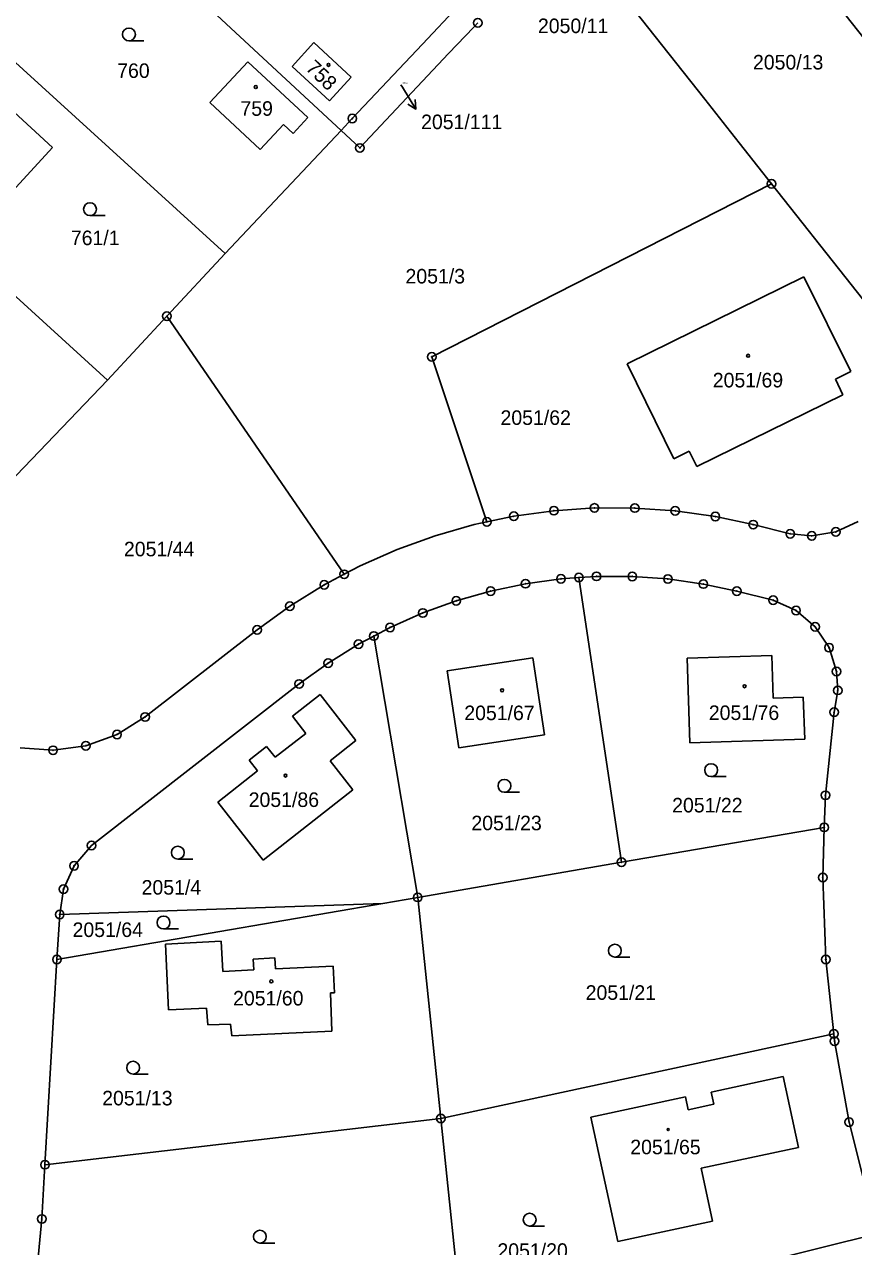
# Model space of a CAD drawing. Extents: x -736345 to -729997, y -1130177 to -1122501.
# Drawn here: x -732963.2 to -732866.4, y -1128105.2 to -1127962.5 of the extents above; entities that cross this region are included whole.
import ezdxf

# ---------------------------------------------------------------- set-up
doc = ezdxf.new("R2010")
doc.units = 0
for name, color, linetype in [('Vrstva 1', 7, 'Continuous'), ('Vrstva 16', 7, 'Continuous'), ('Vrstva 18', 7, 'Continuous'), ('Vrstva 19', 7, 'Continuous'), ('Vrstva 25', 7, 'Continuous')]:
    doc.layers.add(name, color=color, linetype=linetype)

msp = doc.modelspace()

# ---------------------------------------------------------------- linework, layer by layer
at = {"layer": 'Vrstva 1'}
for points in [[(-732955.24, -1127947.91), (-732926.26, -1127974.85)], [(-732883.79, -1127971.19), (-732899.54, -1127951.25)], [(-732872.04, -1127955.41), (-732855.14, -1127976.79)], [(-732916.76, -1127964.75), (-732912.51, -1127960.23)], [(-732910.76, -1127962.76), (-732910.3, -1127962.26)], [(-732939.78, -1127989.21), (-732969.11, -1127962.53)], [(-732913.71, -1127965.87), (-732910.76, -1127962.76)], [(-732929.44, -1127964.57), (-732931.98, -1127967.36)], [(-732925.07, -1127968.63), (-732929.44, -1127964.57)], [(-732924.95, -1127973.45), (-732916.76, -1127964.75)], [(-732924.06, -1127976.89), (-732913.71, -1127965.87)], [(-732937.13, -1127966.81), (-732941.58, -1127971.58)], [(-732930.13, -1127973.33), (-732937.13, -1127966.81)], [(-732931.98, -1127967.36), (-732927.6, -1127971.38)], [(-732927.6, -1127971.38), (-732925.07, -1127968.63)], [(-732966.97, -1127970.4), (-732959.97, -1127976.82)], [(-732941.58, -1127971.58), (-732935.7, -1127977.07)], [(-732883.79, -1127971.19), (-732880.78, -1127975.01)], [(-732931.86, -1127975.19), (-732930.13, -1127973.33)], [(-732926.26, -1127974.85), (-732924.95, -1127973.45)], [(-732926.26, -1127974.85), (-732939.78, -1127989.21)], [(-732935.7, -1127977.07), (-732932.99, -1127974.14)], [(-732932.99, -1127974.14), (-732931.86, -1127975.19)], [(-732926.26, -1127974.85), (-732924.06, -1127976.89)], [(-732880.78, -1127975.01), (-732876.01, -1127981.07)], [(-732982.87, -1127977.25), (-732953.54, -1128004.02)], [(-732959.97, -1127976.82), (-732966.39, -1127983.82)], [(-732915.67, -1128001.29), (-732876.01, -1127981.07)], [(-732876.01, -1127981.07), (-732857.42, -1128004.6)], [(-732946.6, -1127996.55), (-732939.78, -1127989.21)], [(-732872.23, -1127991.95), (-732892.87, -1128002.1)], [(-732866.76, -1128003.02), (-732872.23, -1127991.95)], [(-732953.54, -1128004.02), (-732946.6, -1127996.55)], [(-732946.6, -1127996.55), (-732925.9, -1128026.69)], [(-732909.23, -1128020.57), (-732915.67, -1128001.29)], [(-732892.87, -1128002.1), (-732887.41, -1128013.21)], [(-732868.56, -1128003.91), (-732866.76, -1128003.02)], [(-732967.74, -1128018.8), (-732953.54, -1128004.02)], [(-732867.68, -1128005.71), (-732868.56, -1128003.91)], [(-732884.72, -1128014.1), (-732867.68, -1128005.71)], [(-732887.41, -1128013.21), (-732885.62, -1128012.32)], [(-732885.62, -1128012.32), (-732884.72, -1128014.1)], [(-732901.41, -1128019.26), (-732906.1, -1128019.91)], [(-732896.69, -1128018.94), (-732901.41, -1128019.26)], [(-732891.97, -1128018.95), (-732896.69, -1128018.94)], [(-732887.25, -1128019.28), (-732891.97, -1128018.95)], [(-732882.57, -1128019.95), (-732887.25, -1128019.28)], [(-732910.72, -1128020.88), (-732915.27, -1128022.18)], [(-732909.23, -1128020.57), (-732910.72, -1128020.88)], [(-732906.1, -1128019.91), (-732909.23, -1128020.57)], [(-732878.14, -1128020.89), (-732882.57, -1128019.95)], [(-732873.82, -1128021.96), (-732878.14, -1128020.89)], [(-732865.91, -1128020.52), (-732868.5, -1128021.74)], [(-732915.27, -1128022.18), (-732919.72, -1128023.79)], [(-732871.32, -1128022.21), (-732873.82, -1128021.96)], [(-732868.5, -1128021.74), (-732871.32, -1128022.21)], [(-732924.04, -1128025.7), (-732919.72, -1128023.79)], [(-732925.9, -1128026.69), (-732928.22, -1128027.92)], [(-732925.9, -1128026.69), (-732924.04, -1128025.7)], [(-732928.22, -1128027.92), (-732932.24, -1128030.42)], [(-732908.8, -1128028.65), (-732904.72, -1128027.79)], [(-732904.72, -1128027.79), (-732900.59, -1128027.22)], [(-732900.59, -1128027.22), (-732898.49, -1128027.07)], [(-732898.49, -1128027.07), (-732896.43, -1128026.93)], [(-732898.49, -1128027.07), (-732893.52, -1128060.33)], [(-732896.43, -1128026.93), (-732892.26, -1128026.94)], [(-732892.26, -1128026.94), (-732888.1, -1128027.24)], [(-732888.1, -1128027.24), (-732883.97, -1128027.83)], [(-732883.97, -1128027.83), (-732880.06, -1128028.65)], [(-732912.81, -1128029.79), (-732908.8, -1128028.65)], [(-732880.06, -1128028.65), (-732875.82, -1128029.71)], [(-732932.24, -1128030.42), (-732936.07, -1128033.19)], [(-732916.73, -1128031.21), (-732912.81, -1128029.79)], [(-732875.82, -1128029.71), (-732873.15, -1128030.92)], [(-732873.15, -1128030.92), (-732870.92, -1128032.82)], [(-732920.55, -1128032.9), (-732916.73, -1128031.21)], [(-732936.07, -1128033.19), (-732949.14, -1128043.36)], [(-732922.44, -1128033.9), (-732920.55, -1128032.9)], [(-732870.92, -1128032.82), (-732869.3, -1128035.26)], [(-732927.77, -1128037.06), (-732924.23, -1128034.85)], [(-732922.44, -1128033.9), (-732924.23, -1128034.85)], [(-732922.44, -1128033.9), (-732917.32, -1128064.43)], [(-732869.3, -1128035.26), (-732868.42, -1128038.05)], [(-732903.87, -1128036.44), (-732913.86, -1128037.95)], [(-732902.52, -1128045.43), (-732903.87, -1128036.44)], [(-732875.96, -1128036.16), (-732885.87, -1128036.5)], [(-732885.87, -1128036.5), (-732885.54, -1128046.38)], [(-732875.8, -1128041.15), (-732875.96, -1128036.16)], [(-732931.15, -1128039.5), (-732927.77, -1128037.06)], [(-732913.86, -1128037.95), (-732912.5, -1128046.95)], [(-732868.42, -1128038.05), (-732868.28, -1128040.25)], [(-732955.39, -1128058.36), (-732931.15, -1128039.5)], [(-732931.94, -1128043.26), (-732928.69, -1128040.74)], [(-732928.69, -1128040.74), (-732924.52, -1128046.09)], [(-732868.28, -1128040.25), (-732868.71, -1128042.8)], [(-732872.3, -1128041.04), (-732875.8, -1128041.15)], [(-732872.14, -1128045.94), (-732872.3, -1128041.04)], [(-732949.14, -1128043.36), (-732952.42, -1128045.4)], [(-732930.38, -1128045.29), (-732931.94, -1128043.26)], [(-732868.71, -1128042.8), (-732869.72, -1128052.51)], [(-732952.42, -1128045.4), (-732956.06, -1128046.72)], [(-732933.95, -1128048.05), (-732930.38, -1128045.29)], [(-732924.52, -1128046.09), (-732927.54, -1128048.47)], [(-732912.5, -1128046.95), (-732902.52, -1128045.43)], [(-732885.54, -1128046.38), (-732872.14, -1128045.94)], [(-732963.74, -1128046.97), (-732959.89, -1128047.25)], [(-732956.06, -1128046.72), (-732959.89, -1128047.25)], [(-732936.98, -1128048.42), (-732934.95, -1128046.8)], [(-732934.95, -1128046.8), (-732933.95, -1128048.05)], [(-732936.03, -1128049.65), (-732936.98, -1128048.42)], [(-732927.54, -1128048.47), (-732924.88, -1128051.88)], [(-732940.64, -1128053.3), (-732936.03, -1128049.65)], [(-732924.88, -1128051.88), (-732935.35, -1128060.07)], [(-732935.35, -1128060.07), (-732940.64, -1128053.3)], [(-732869.72, -1128052.51), (-732869.85, -1128056.25)], [(-732893.52, -1128060.33), (-732869.85, -1128056.25)], [(-732869.85, -1128056.25), (-732870.03, -1128062.1)], [(-732955.39, -1128058.36), (-732957.44, -1128060.74)], [(-732957.44, -1128060.74), (-732958.67, -1128063.47)], [(-732917.32, -1128064.43), (-732893.52, -1128060.33)], [(-732870.03, -1128062.1), (-732869.67, -1128071.69)], [(-732958.67, -1128063.47), (-732959.11, -1128066.43)], [(-732921.39, -1128065.13), (-732959.43, -1128071.69)], [(-732959.11, -1128066.43), (-732921.39, -1128065.13)], [(-732917.32, -1128064.43), (-732921.39, -1128065.13)], [(-732914.62, -1128090.25), (-732917.32, -1128064.43)], [(-732959.11, -1128066.43), (-732959.43, -1128071.69)], [(-732940.26, -1128069.56), (-732946.77, -1128069.89)], [(-732946.77, -1128069.89), (-732946.39, -1128077.57)], [(-732940.07, -1128073.07), (-732940.26, -1128069.56)], [(-732959.43, -1128071.69), (-732960.83, -1128095.66)], [(-732934, -1128071.51), (-732936.51, -1128071.63)], [(-732936.51, -1128071.63), (-732936.46, -1128072.9)], [(-732933.93, -1128072.78), (-732934, -1128071.51)], [(-732869.67, -1128071.69), (-732868.74, -1128080.36)], [(-732936.46, -1128072.9), (-732940.07, -1128073.07)], [(-732927.2, -1128072.48), (-732933.93, -1128072.78)], [(-732927.02, -1128075.58), (-732927.2, -1128072.48)], [(-732927.49, -1128075.6), (-732927.02, -1128075.58)], [(-732927.34, -1128080.06), (-732927.49, -1128075.6)], [(-732946.39, -1128077.57), (-732941.99, -1128077.38)], [(-732941.99, -1128077.38), (-732941.82, -1128079.31)], [(-732941.82, -1128079.31), (-732939.16, -1128079.26)], [(-732939.16, -1128079.26), (-732939.02, -1128080.6)], [(-732939.02, -1128080.6), (-732927.34, -1128080.06)], [(-732868.74, -1128080.36), (-732914.62, -1128090.25)], [(-732868.74, -1128080.36), (-732868.65, -1128081.23)], [(-732868.65, -1128081.23), (-732866.96, -1128090.68)], [(-732874.64, -1128085.36), (-732883.05, -1128087.17)], [(-732872.86, -1128093.63), (-732874.64, -1128085.36)], [(-732886.05, -1128087.73), (-732897.09, -1128090.1)], [(-732885.73, -1128089.24), (-732886.05, -1128087.73)], [(-732883.05, -1128087.17), (-732882.74, -1128088.59)], [(-732882.74, -1128088.59), (-732885.73, -1128089.24)], [(-732914.62, -1128090.25), (-732960.83, -1128095.66)], [(-732914.62, -1128090.25), (-732912, -1128115.32)], [(-732897.09, -1128090.1), (-732893.95, -1128104.63)], [(-732866.96, -1128090.68), (-732864.61, -1128099.99)], [(-732884.23, -1128096.08), (-732872.86, -1128093.63)], [(-732961.2, -1128102), (-732960.83, -1128095.66)], [(-732882.9, -1128102.26), (-732884.23, -1128096.08)], [(-732963.11, -1128122.06), (-732961.2, -1128102)], [(-732893.95, -1128104.63), (-732882.9, -1128102.26)], [(-732884.68, -1128108.97), (-732863.4, -1128103.65)]]:
    msp.add_lwpolyline(points, dxfattribs=at)
at = {"layer": 'Vrstva 16'}
msp.add_lwpolyline([(-732919.27, -1127969.53), (-732919.1, -1127969.8)], dxfattribs=at)
at = {"layer": 'Vrstva 25'}
for points in [[(-732951.03, -1127964.38), (-732949.28, -1127964.38)], [(-732919.1, -1127969.8), (-732917.524, -1127972.352)], [(-732917.624, -1127971.238), (-732917.524, -1127972.352), (-732918.475, -1127971.764)], [(-732955.57, -1127984.79), (-732953.82, -1127984.79)], [(-732883.06, -1128050.32), (-732881.31, -1128050.32)], [(-732907.19, -1128052.15), (-732905.44, -1128052.15)], [(-732945.32, -1128059.95), (-732943.57, -1128059.95)], [(-732946.99, -1128068.12), (-732945.24, -1128068.12)], [(-732894.3, -1128071.4), (-732892.55, -1128071.4)], [(-732950.54, -1128085.08), (-732948.79, -1128085.08)], [(-732904.25, -1128102.83), (-732902.5, -1128102.83)], [(-732935.74, -1128104.81), (-732933.99, -1128104.81)]]:
    msp.add_lwpolyline(points, dxfattribs=at)
for centre, radius in [((-732910.3, -1127962.26), 0.5), ((-732951.03, -1127963.63), 0.75), ((-732927.73, -1127967.19), 0.175), ((-732936.22, -1127969.77), 0.175), ((-732924.95, -1127973.45), 0.5), ((-732924.95, -1127973.45), 0.032), ((-732924.06, -1127976.89), 0.5), ((-732924.06, -1127976.89), 0.032), ((-732876.01, -1127981.07), 0.5), ((-732876.01, -1127981.07), 0.032), ((-732955.57, -1127984.04), 0.75), ((-732946.6, -1127996.55), 0.5), ((-732946.6, -1127996.55), 0.032), ((-732915.67, -1128001.29), 0.5), ((-732878.74, -1128001.16), 0.175), ((-732915.67, -1128001.29), 0.032), ((-732906.1, -1128019.91), 0.5), ((-732901.41, -1128019.26), 0.5), ((-732901.41, -1128019.26), 0.032), ((-732896.69, -1128018.94), 0.5), ((-732896.69, -1128018.94), 0.032), ((-732891.97, -1128018.95), 0.5), ((-732891.97, -1128018.95), 0.032), ((-732887.25, -1128019.28), 0.5), ((-732887.25, -1128019.28), 0.032), ((-732882.57, -1128019.95), 0.5), ((-732909.23, -1128020.57), 0.5), ((-732909.23, -1128020.57), 0.032), ((-732906.1, -1128019.91), 0.032), ((-732882.57, -1128019.95), 0.032), ((-732878.14, -1128020.89), 0.5), ((-732878.14, -1128020.89), 0.032), ((-732873.82, -1128021.96), 0.5), ((-732873.82, -1128021.96), 0.032), ((-732871.32, -1128022.21), 0.5), ((-732871.32, -1128022.21), 0.032), ((-732868.5, -1128021.74), 0.5), ((-732868.5, -1128021.74), 0.032), ((-732925.9, -1128026.69), 0.5), ((-732925.9, -1128026.69), 0.032), ((-732898.49, -1128027.07), 0.5), ((-732896.43, -1128026.93), 0.5), ((-732892.26, -1128026.94), 0.5), ((-732928.22, -1128027.92), 0.5), ((-732928.22, -1128027.92), 0.032), ((-732904.72, -1128027.79), 0.5), ((-732904.72, -1128027.79), 0.032), ((-732900.59, -1128027.22), 0.5), ((-732900.59, -1128027.22), 0.032), ((-732898.49, -1128027.07), 0.032), ((-732896.43, -1128026.93), 0.032), ((-732892.26, -1128026.94), 0.032), ((-732888.1, -1128027.24), 0.5), ((-732888.1, -1128027.24), 0.032), ((-732883.97, -1128027.83), 0.5), ((-732883.97, -1128027.83), 0.032), ((-732912.81, -1128029.79), 0.5), ((-732908.8, -1128028.65), 0.5), ((-732908.8, -1128028.65), 0.032), ((-732880.06, -1128028.65), 0.5), ((-732880.06, -1128028.65), 0.032), ((-732875.82, -1128029.71), 0.5), ((-732932.24, -1128030.42), 0.5), ((-732932.24, -1128030.42), 0.032), ((-732916.73, -1128031.21), 0.5), ((-732912.81, -1128029.79), 0.032), ((-732875.82, -1128029.71), 0.032), ((-732873.15, -1128030.92), 0.5), ((-732873.15, -1128030.92), 0.032), ((-732920.55, -1128032.9), 0.5), ((-732916.73, -1128031.21), 0.032), ((-732870.92, -1128032.82), 0.5), ((-732936.07, -1128033.19), 0.5), ((-732936.07, -1128033.19), 0.032), ((-732922.44, -1128033.9), 0.5), ((-732920.55, -1128032.9), 0.032), ((-732870.92, -1128032.82), 0.032), ((-732924.23, -1128034.85), 0.5), ((-732924.23, -1128034.85), 0.032), ((-732922.44, -1128033.9), 0.032), ((-732869.3, -1128035.26), 0.5), ((-732869.3, -1128035.26), 0.032), ((-732927.77, -1128037.06), 0.5), ((-732927.77, -1128037.06), 0.032), ((-732868.42, -1128038.05), 0.5), ((-732868.42, -1128038.05), 0.032), ((-732931.15, -1128039.5), 0.5), ((-732931.15, -1128039.5), 0.032), ((-732907.46, -1128040.24), 0.175), ((-732879.16, -1128039.76), 0.175), ((-732868.28, -1128040.25), 0.5), ((-732868.28, -1128040.25), 0.032), ((-732868.71, -1128042.8), 0.5), ((-732949.14, -1128043.36), 0.5), ((-732949.14, -1128043.36), 0.032), ((-732868.71, -1128042.8), 0.032), ((-732952.42, -1128045.4), 0.5), ((-732956.06, -1128046.72), 0.5), ((-732956.06, -1128046.72), 0.032), ((-732952.42, -1128045.4), 0.032), ((-732959.89, -1128047.25), 0.5), ((-732959.89, -1128047.25), 0.032), ((-732883.06, -1128049.57), 0.75), ((-732932.75, -1128050.2), 0.175), ((-732907.19, -1128051.4), 0.75), ((-732869.72, -1128052.51), 0.5), ((-732869.72, -1128052.51), 0.032), ((-732869.85, -1128056.25), 0.5), ((-732869.85, -1128056.25), 0.032), ((-732955.39, -1128058.36), 0.499), ((-732955.39, -1128058.36), 0.031), ((-732945.32, -1128059.2), 0.75), ((-732957.44, -1128060.74), 0.5), ((-732957.44, -1128060.74), 0.032), ((-732893.52, -1128060.33), 0.5), ((-732893.52, -1128060.33), 0.032), ((-732870.03, -1128062.1), 0.5), ((-732870.03, -1128062.1), 0.032), ((-732958.67, -1128063.47), 0.5), ((-732958.67, -1128063.47), 0.032), ((-732917.32, -1128064.43), 0.5), ((-732917.32, -1128064.43), 0.032), ((-732959.11, -1128066.43), 0.5), ((-732959.11, -1128066.43), 0.032), ((-732946.99, -1128067.37), 0.75), ((-732894.3, -1128070.65), 0.75), ((-732959.43, -1128071.69), 0.5), ((-732959.43, -1128071.69), 0.032), ((-732869.67, -1128071.69), 0.5), ((-732869.67, -1128071.69), 0.032), ((-732934.41, -1128074.24), 0.175), ((-732868.74, -1128080.36), 0.5), ((-732868.65, -1128081.23), 0.5), ((-732868.74, -1128080.36), 0.032), ((-732868.65, -1128081.23), 0.032), ((-732950.54, -1128084.33), 0.75), ((-732914.62, -1128090.25), 0.5), ((-732914.62, -1128090.25), 0.032), ((-732866.96, -1128090.68), 0.5), ((-732866.96, -1128090.68), 0.032), ((-732888.069, -1128091.549), 0.118), ((-732960.83, -1128095.66), 0.5), ((-732960.83, -1128095.66), 0.032), ((-732961.2, -1128102), 0.5), ((-732961.2, -1128102), 0.032), ((-732904.25, -1128102.08), 0.75), ((-732935.74, -1128104.06), 0.75)]:
    msp.add_circle(centre, radius, dxfattribs=at)

# ---------------------------------------------------------------- texts
at = {"layer": 'Vrstva 16'}
for s, p in [('2050/11', (-732903.28, -1127963.47)), ('2051/111', (-732916.92, -1127974.69))]:
    msp.add_text(s, height=1.7, dxfattribs=at).set_placement(p)
at = {"layer": 'Vrstva 18'}
for s, height, p in [('2050/13', 1.7, (-732878.178, -1127967.72)), ('760', 1.7, (-732952.4, -1127968.71)), ('2051/111', 0.1, (-732919.07, -1127969.33)), ('761/1', 1.7, (-732957.81, -1127988.24)), ('2051/3', 1.7, (-732918.74, -1127992.72)), ('2051/62', 1.7, (-732907.65, -1128009.24)), ('2051/44', 1.7, (-732951.61, -1128024.59)), ('2051/22', 1.7, (-732887.61, -1128054.51)), ('2051/23', 1.7, (-732911.05, -1128056.59)), ('2051/4', 1.7, (-732949.55, -1128064.11)), ('2051/64', 1.7, (-732957.61, -1128069.06)), ('2051/21', 1.7, (-732897.71, -1128076.4)), ('2051/13', 1.7, (-732954.15, -1128088.73)), ('2051/20', 1.7, (-732908.01, -1128106.54))]:
    msp.add_text(s, height=height, dxfattribs=at).set_placement(p)
at = {"layer": 'Vrstva 19'}
msp.add_text('758', height=1.7, rotation=316.20251, dxfattribs=at).set_placement((-732930.498, -1127967.685))
for s, p in [('759', (-732938.01, -1127973.13)), ('2051/69', (-732882.87, -1128004.86)), ('2051/67', (-732911.88, -1128043.73)), ('2051/76', (-732883.33, -1128043.71)), ('2051/86', (-732937.05, -1128053.87)), ('2051/60', (-732938.87, -1128077.06)), ('2051/65', (-732892.5, -1128094.44))]:
    msp.add_text(s, height=1.7, dxfattribs=at).set_placement(p)

doc.saveas('drawing.dxf')
